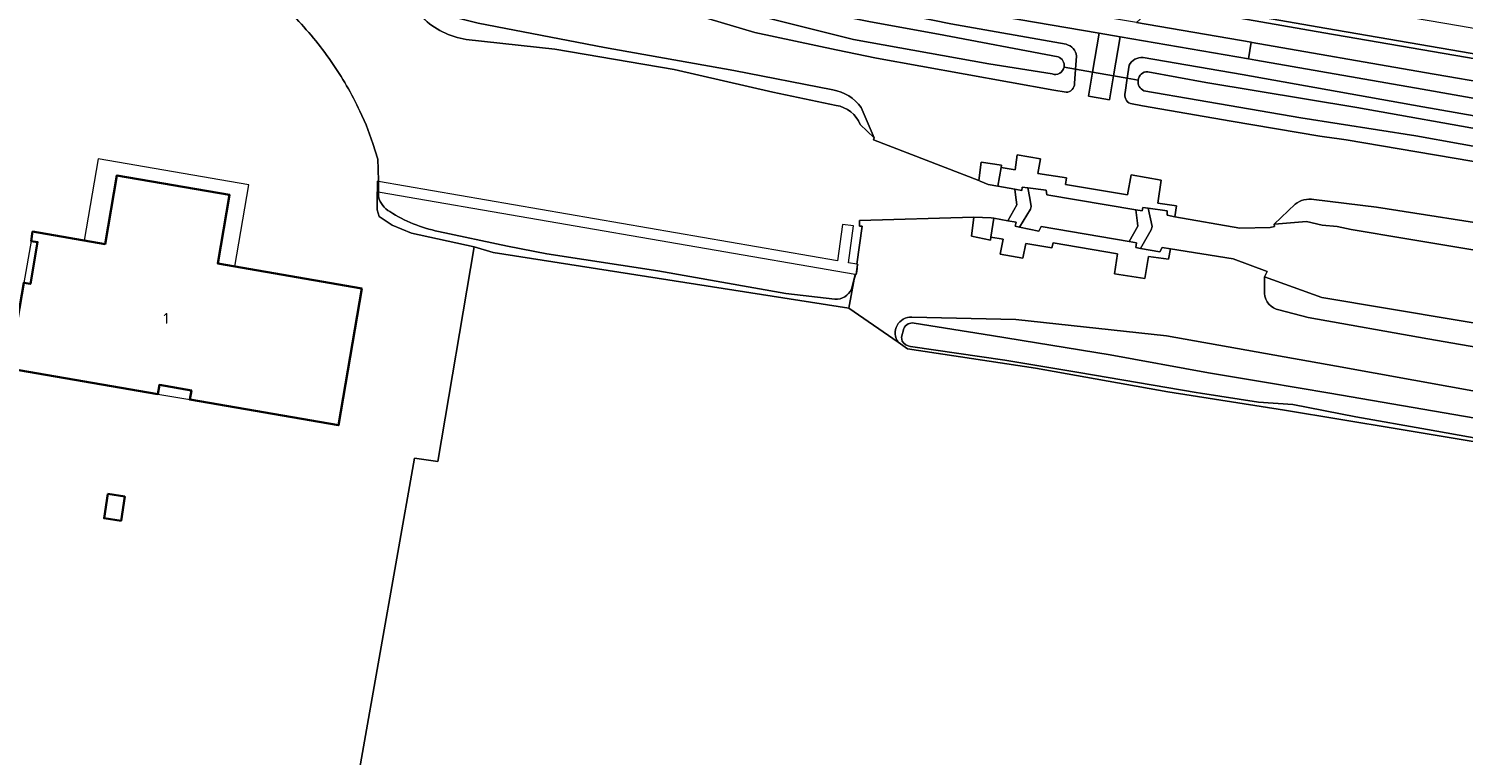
# Model space of a CAD drawing. Header units: metres. Extents: x 149984 to 156489, y 469398 to 478068.
# Tile 685 of 854: x 155307 to 155483, y 471254 to 471343. Entities that reach past the tile are written whole.
import ezdxf
from ezdxf.enums import TextEntityAlignment as Align

# ---------------------------------------------------------------- set-up
doc = ezdxf.new("R2010")
doc.units = ezdxf.units.M
doc.header["$LTSCALE"] = 0.75
for name, color, linetype, lineweight in [('B-WE-GR-GRAS-GV', 252, 'Continuous', 13), ('B-WE-GR-GROENVOORZIENING-GV', 252, 'Continuous', 18), ('B-WE-KW-KUNSTWERK_SLUIS-GV', 6, 'Continuous', 18), ('B-WE-KW-KUNSTWERK_STEIGER-GV', 6, 'Continuous', 18), ('B-WE-OG-BEBOUWING-GV', 6, 'Continuous', 35), ('B-WE-OG-BEBOUWING-T18', 1, 'Continuous', 18), ('B-WE-OG-BEBOUWING_LUIFEL-GV', 6, 'Continuous', 18), ('B-WE-OG-TERREIN_BEGROEID-GV', 252, 'Continuous', 18), ('B-WE-OG-TERREIN_ERF-GV', 252, 'Continuous', 18), ('B-WE-OG-TERREIN_OEVER-GV', 252, 'Continuous', 18), ('B-WE-OG-WATER-GV', 252, 'Continuous', 18), ('B-WE-OG-WATER_KANAAL-GV', 252, 'Continuous', 18), ('B-WE-OG-WATER_SLOOT-GV', 252, 'Continuous', 18), ('B-WE-VH-GESLOTENVERHARDING-GV', 252, 'Continuous', 18), ('B-WE-VH-HALFVERHARDING-GV', 252, 'Continuous', 18), ('B-WE-VH-HALFVERHARDING_GRASBETONSTEEN-GV', 252, 'Continuous', 18), ('B-WE-VH-ONVERHARD-GV', 252, 'Continuous', 18), ('B-WE-VH-OPENVERHARDING_BETONELEMENT-GV', 252, 'Continuous', 18), ('B-WE-VH-OPENVERHARDING_TEGEL-GV', 252, 'Continuous', 18)]:
    doc.layers.add(name, color=color, linetype=linetype, lineweight=lineweight)
doc.styles.add('NLCS-ISO-M750-T18', font='NLCS-ISO.ttf', dxfattribs={"height": 1.35})

msp = doc.modelspace()

# ---------------------------------------------------------------- linework, layer by layer
at = {"layer": 'B-WE-GR-GRAS-GV', "flags": 128}
msp.add_lwpolyline([(155494.017, 471290.542), (155474.687, 471293.766), (155460.88, 471296.042), (155446.571, 471298.319), (155430.367, 471301.188), (155414.681, 471303.566), (155413.529, 471304.362), (155407.489, 471308.536), (155363.899, 471315.368), (155361.592, 471316.053), (155357.105, 471289.754), (155354.263, 471290.16), (155345.584, 471241.199), (155341.352, 471241.837), (155341.043, 471240.015), (155349.78, 471238.621)], dxfattribs=at)
at = {"layer": 'B-WE-GR-GROENVOORZIENING-GV', "flags": 128}
for points in [[(155303.745, 471388.877), (155302.37, 471386.355), (155308.241, 471390.098), (155308.175, 471389.961), (155313.747, 471386.478), (155315.92, 471386.244), (155317.335, 471385.289), (155324.394, 471381.174), (155332.388, 471377.05), (155341.756, 471372.451), (155349.582, 471367.803), (155358.16, 471363.25), (155365.388, 471359.632), (155371.062, 471356.791), (155386.724, 471351.33), (155400.536, 471347.365), (155419.982, 471343.339), (155434.13, 471340.844)], [(155435.389, 471339.412), (155435.272, 471337.812), (155437.349, 471337.436), (155438.164, 471342.2), (155437.928, 471342.24), (155415.374, 471346.103)], [(155489.692, 471338.138), (155465.693, 471342.255), (155446.721, 471345.54), (155445.254, 471345.817), (155442.746, 471343.5), (155456.796, 471341.107), (155456.92, 471341.086), (155478.032, 471337.38), (155516.096, 471330.846)], [(155620.4, 471310.606), (155616.005, 471311.32), (155608.298, 471312.599), (155594.969, 471314.93), (155568.048, 471319.625), (155553.557, 471322.136), (155543.698, 471323.844), (155523.477, 471327.239), (155522.959, 471327.077), (155519.093, 471327.77), (155517.636, 471328.307), (155477.745, 471335.366), (155457.332, 471338.918), (155456.442, 471339.07), (155440.727, 471341.761), (155439.909, 471336.98), (155441.587, 471336.685), (155441.824, 471338.276)], [(155443.535, 471339.222), (155455.664, 471337.156), (155477.812, 471333.175), (155515.315, 471326.623), (155519.269, 471325.9), (155522.384, 471325.331), (155524.046, 471325.027), (155543.16, 471321.326), (155567.4, 471317.139), (155597.825, 471311.892), (155608.059, 471310.583), (155612.84, 471309.823), (155614.08, 471309.573), (155615.04, 471309.239), (155616.137, 471308.683), (155616.955, 471308.051)]]:
    msp.add_lwpolyline(points, dxfattribs=at)
at = {"layer": 'B-WE-GR-GROENVOORZIENING-GV'}
for points in [[(155434.13, 471340.844, -0.3052892), (155435.389, 471339.412)], [(155441.824, 471338.276, -0.3043831), (155443.535, 471339.222)]]:
    msp.add_lwpolyline(points, format="xyb", dxfattribs=at)
at = {"layer": 'B-WE-KW-KUNSTWERK_SLUIS-GV', "flags": 128}
for points in [[(155426.981, 471319.249), (155427.965, 471319.08), (155427.88, 471318.583), (155428.393, 471318.477), (155429.745, 471320.661), (155429.81, 471320.99), (155429.64, 471322.026), (155429.434, 471323.275), (155428.728, 471323.361), (155428.683, 471322.962), (155427.804, 471323.117), (155427.898, 471322.431), (155428.067, 471321.187)], [(155443.231, 471315.85), (155444.543, 471318.129), (155444.645, 471318.536), (155444.174, 471320.777), (155443.515, 471320.868), (155443.432, 471320.439), (155442.628, 471320.576), (155442.849, 471318.954), (155442.899, 471318.589), (155441.843, 471316.694), (155442.711, 471316.546), (155442.636, 471315.951)]]:
    msp.add_lwpolyline(points, close=True, dxfattribs=at)
at = {"layer": 'B-WE-KW-KUNSTWERK_STEIGER-GV', "flags": 128}
msp.add_lwpolyline([(155408.449, 471313.924), (155407.428, 471314.101), (155408.07, 471318.608), (155406.717, 471318.801), (155406.08, 471314.335), (155349.868, 471324.066), (155349.743, 471324.088), (155349.711, 471322.787), (155350.044, 471322.729), (155408.27, 471312.687), (155408.373, 471312.669), (155408.562, 471313.905)], close=True, dxfattribs=at)
at = {"layer": 'B-WE-OG-BEBOUWING-GV', "flags": 128}
for points in [[(155347.828, 471310.967), (155330.159, 471314.014), (155331.606, 471322.41), (155317.79, 471324.792), (155316.342, 471316.395), (155307.473, 471317.924), (155307.273, 471316.762), (155308.071, 471316.624), (155307.191, 471311.519), (155306.393, 471311.657), (155304.585, 471301.172), (155322.816, 471298.029), (155323.01, 471299.152), (155326.922, 471298.478), (155326.728, 471297.354), (155344.94, 471294.215)], [(155316.683, 471285.795), (155316.233, 471282.831), (155318.317, 471282.515), (155318.767, 471285.479)]]:
    msp.add_lwpolyline(points, close=True, dxfattribs=at)
at = {"layer": 'B-WE-OG-BEBOUWING_LUIFEL-GV', "flags": 128}
for points in [[(155313.774, 471316.838), (155316.342, 471316.395), (155317.79, 471324.792), (155331.606, 471322.41), (155330.159, 471314.014), (155332.228, 471313.657), (155333.949, 471323.641), (155315.496, 471326.822)], [(155306.393, 471311.657), (155307.191, 471311.519), (155308.071, 471316.624), (155307.273, 471316.762)], [(155322.816, 471298.029), (155326.728, 471297.354), (155326.922, 471298.478), (155323.01, 471299.152)]]:
    msp.add_lwpolyline(points, close=True, dxfattribs=at)
at = {"layer": 'B-WE-OG-TERREIN_BEGROEID-GV', "flags": 128}
for points in [[(155434.126, 471334.971), (155432.589, 471335.243), (155421.735, 471337.183), (155410.886, 471339.149), (155405.909, 471340.17), (155403.422, 471340.688), (155400.937, 471341.212), (155395.969, 471342.275), (155382.083, 471346.45)], [(155358.628, 471344.291), (155362.065, 471343.44), (155377.543, 471340.464), (155393.382, 471337.65), (155405.51, 471335.274)], [(155441.325, 471334.93), (155441.587, 471336.685), (155439.909, 471336.98), (155439.405, 471334.04), (155438.018, 471334.284), (155436.845, 471334.491), (155437.349, 471337.436), (155435.272, 471337.812), (155435.143, 471336.044)], [(155408.976, 471333.102), (155410.595, 471329.394), (155410.491, 471329.159), (155423.39, 471324.164), (155423.71, 471326.411), (155426.198, 471326.056), (155426.146, 471325.76), (155427.843, 471325.498), (155428.125, 471327.328), (155430.949, 471326.811), (155430.621, 471325.02), (155434.142, 471324.483), (155434.018, 471323.669), (155441.638, 471322.432), (155442.058, 471324.884), (155445.734, 471324.232), (155445.336, 471321.415), (155447.614, 471321.058), (155447.438, 471319.744), (155455.384, 471318.345), (155459.121, 471318.435), (155459.634, 471318.532), (155459.616, 471318.824), (155462.171, 471321.259)], [(155615.241, 471303.18), (155609.333, 471304.444), (155602.87, 471305.801), (155593.72, 471306.941), (155590.279, 471308.27), (155573.819, 471311.191), (155565.731, 471312.626), (155541.858, 471316.6), (155523.346, 471320.088), (155514.185, 471321.2), (155490.317, 471325.429), (155468.423, 471329.171), (155467.58, 471329.28), (155465.775, 471329.512), (155465.18, 471329.589), (155454.312, 471331.447), (155443.448, 471333.331), (155441.977, 471333.589)], [(155464.463, 471321.841), (155472.121, 471320.904), (155488.846, 471318.306), (155507.614, 471315.269), (155526.901, 471311.823), (155545.622, 471308.521), (155563.453, 471305.642), (155580.073, 471303.07)]]:
    msp.add_lwpolyline(points, dxfattribs=at)
at = {"layer": 'B-WE-OG-TERREIN_BEGROEID-GV'}
for points in [[(155435.143, 471336.044, -0.4086801), (155434.126, 471334.971)], [(155405.51, 471335.274, -0.2017714), (155408.976, 471333.102)], [(155441.977, 471333.589, -0.3560384), (155441.325, 471334.93)], [(155462.171, 471321.259, -0.2242044), (155464.463, 471321.841)]]:
    msp.add_lwpolyline(points, format="xyb", dxfattribs=at)
at = {"layer": 'B-WE-OG-TERREIN_ERF-GV'}
for points in [[(155344.063, 471338.744, 0.0400697), (155339.473, 471344.286)], [(155347.557, 471332.66, 0.0450818), (155344.063, 471338.744)]]:
    msp.add_lwpolyline(points, format="xyb", dxfattribs=at)
at = {"layer": 'B-WE-OG-TERREIN_ERF-GV', "flags": 128}
msp.add_lwpolyline([(155345.584, 471241.199), (155354.263, 471290.16), (155357.105, 471289.754), (155361.592, 471316.053), (155353.88, 471317.739), (155351.513, 471318.721), (155349.933, 471319.768), (155349.67, 471320.596), (155349.706, 471322.783), (155349.711, 471322.787), (155349.743, 471324.088), (155349.868, 471324.066), (155349.867, 471324.07), (155349.862, 471324.106), (155349.795, 471325.57), (155349.755, 471326.767), (155349.163, 471328.699), (155348.353, 471330.992), (155347.557, 471332.66)], dxfattribs=at)
for points in [[(155317.79, 471324.792), (155331.606, 471322.41), (155330.159, 471314.014), (155347.828, 471310.967), (155344.94, 471294.215), (155326.728, 471297.354), (155326.922, 471298.478), (155323.01, 471299.152), (155322.816, 471298.029), (155304.585, 471301.172), (155306.393, 471311.657), (155307.191, 471311.519), (155308.071, 471316.624), (155307.273, 471316.762), (155307.473, 471317.924), (155316.342, 471316.395)], [(155316.233, 471282.831), (155316.683, 471285.795), (155318.767, 471285.479), (155318.317, 471282.515)]]:
    msp.add_lwpolyline(points, close=True, dxfattribs=at)
at = {"layer": 'B-WE-OG-TERREIN_OEVER-GV', "flags": 128}
for points in [[(155314.277, 471385.217), (155313.23, 471385.76), (155313.182, 471385.629), (155312.955, 471385.015), (155313.468, 471384.136), (155313.982, 471383.257), (155321.254, 471378.621), (155327.252, 471374.762), (155331.663, 471372.291), (155335.094, 471370.369), (155343.649, 471365.539), (155352.178, 471360.736), (155359.028, 471356.045), (155363.993, 471353.271), (155370.456, 471350.767), (155382.083, 471346.45), (155395.969, 471342.275), (155400.937, 471341.212), (155403.422, 471340.688), (155405.909, 471340.17), (155410.886, 471339.149), (155421.735, 471337.183), (155432.589, 471335.243), (155434.126, 471334.971)], [(155434.13, 471340.844), (155419.982, 471343.339), (155400.536, 471347.365), (155386.724, 471351.33), (155371.062, 471356.791), (155365.388, 471359.632), (155358.16, 471363.25), (155349.582, 471367.803), (155341.756, 471372.451), (155332.388, 471377.05), (155324.394, 471381.174), (155317.335, 471385.289), (155315.92, 471386.244), (155313.747, 471386.478), (155313.505, 471386.504), (155313.23, 471385.76), (155314.277, 471385.217)], [(155391.148, 471348.303), (155401.313, 471345.364), (155410.141, 471343.616), (155418.486, 471342.102)], [(155432.385, 471337.224), (155424.636, 471338.463), (155408.053, 471341.45), (155398.408, 471343.837), (155389.038, 471346.253)], [(155405.51, 471335.274), (155393.382, 471337.65), (155377.543, 471340.464), (155362.065, 471343.44), (155358.628, 471344.291)], [(155360.596, 471341.445), (155371.458, 471340.236), (155386.085, 471337.77), (155398.179, 471335.004), (155405.922, 471333.356)], [(155418.486, 471342.102), (155433.121, 471339.307)], [(155433.86, 471338.067), (155435.272, 471337.812), (155435.389, 471339.412)], [(155435.143, 471336.044), (155435.272, 471337.812), (155433.86, 471338.067)], [(155441.824, 471338.276), (155441.587, 471336.685), (155442.938, 471336.448)], [(155616.955, 471308.051), (155616.137, 471308.683), (155615.04, 471309.239), (155614.08, 471309.573), (155612.84, 471309.823), (155608.059, 471310.583), (155597.825, 471311.892), (155567.4, 471317.139), (155543.16, 471321.326), (155524.046, 471325.027), (155522.384, 471325.331), (155519.269, 471325.9), (155515.315, 471326.623), (155477.812, 471333.175), (155455.664, 471337.156), (155443.535, 471339.222)], [(155442.938, 471336.448), (155441.587, 471336.685), (155441.325, 471334.93)], [(155444.107, 471337.488), (155451.233, 471336.17), (155469.729, 471333.115), (155486.667, 471330.069), (155500.202, 471327.617), (155513.73, 471325.251), (155525.498, 471323.085), (155538.519, 471321.082), (155551.583, 471318.696), (155564.039, 471316.478), (155577.205, 471314.2), (155589.986, 471311.742), (155597.996, 471310.473), (155602.883, 471309.598), (155611.962, 471308.125), (155615.408, 471307.372)], [(155614.673, 471305.577), (155606.433, 471307.215), (155594.903, 471308.686), (155584.518, 471310.451), (155572.257, 471312.597), (155559.917, 471314.634), (155547.128, 471317.071), (155532.963, 471319.423), (155520.601, 471321.388), (155510.948, 471323.413), (155498.938, 471325.837), (155487.836, 471327.669), (155476.938, 471329.631), (155462.852, 471331.86), (155450.273, 471333.992), (155443.625, 471335.156)], [(155408.871, 471331.019), (155410.595, 471329.394), (155408.976, 471333.102)], [(155441.977, 471333.589), (155443.448, 471333.331), (155454.312, 471331.447), (155465.18, 471329.589), (155465.775, 471329.512), (155467.58, 471329.28)], [(155467.58, 471329.28), (155468.423, 471329.171), (155490.317, 471325.429), (155514.185, 471321.2), (155523.346, 471320.088), (155541.858, 471316.6), (155565.731, 471312.626), (155573.819, 471311.191), (155590.279, 471308.27), (155593.72, 471306.941), (155602.87, 471305.801), (155609.333, 471304.444), (155615.241, 471303.18)], [(155349.864, 471322.175), (155349.868, 471324.066), (155349.743, 471324.088), (155349.711, 471322.787), (155349.706, 471322.783), (155349.67, 471320.596), (155349.933, 471319.768), (155351.513, 471318.721), (155353.88, 471317.739), (155361.592, 471316.053), (155363.899, 471315.368), (155407.489, 471308.536), (155408.149, 471312.104), (155408.24, 471312.474), (155408.269, 471312.683), (155407.792, 471310.865)], [(155580.073, 471303.07), (155563.453, 471305.642), (155545.622, 471308.521), (155526.901, 471311.823), (155507.614, 471315.269), (155488.846, 471318.306), (155472.121, 471320.904), (155464.463, 471321.841)], [(155462.171, 471321.259), (155459.616, 471318.824), (155460.148, 471318.883), (155463.572, 471319.171), (155465.466, 471318.72), (155467.323, 471318.543), (155469.04, 471318.181), (155475.86, 471317.013), (155548.975, 471304.838), (155582.044, 471299.154), (155587.872, 471298.125)], [(155405.781, 471309.626), (155399.764, 471310.356), (155384.082, 471313.114), (155370.486, 471315.21), (155365.642, 471316.118), (155357.196, 471317.932)], [(155588.023, 471288.906), (155585.358, 471289.445), (155549.2, 471295.656), (155506.421, 471302.984), (155465.436, 471309.835), (155458.432, 471312.372), (155458.407, 471310.357)], [(155460.186, 471308.329), (155463.775, 471307.412), (155478.418, 471304.774), (155497.499, 471301.486), (155512.316, 471298.8), (155530.498, 471295.725), (155546.86, 471292.997), (155565.222, 471289.883), (155579.308, 471287.612)], [(155414.03, 471304.484), (155413.951, 471304.976), (155414.227, 471306.056)], [(155490.474, 471297.259), (155467.222, 471301.442), (155446.396, 471305.173), (155427.952, 471307.137), (155415.197, 471307.442)], [(155415.475, 471306.711), (155424.961, 471305.189), (155439.5, 471302.828), (155451.555, 471300.627), (155458.643, 471299.444), (155466.426, 471298.141), (155484.244, 471295.096), (155506.547, 471291.515), (155546.165, 471284.65), (155574.826, 471279.649), (155580.002, 471278.768), (155582.127, 471278.426)], [(155413.529, 471304.362), (155414.681, 471303.566), (155430.367, 471301.188), (155446.571, 471298.319), (155460.88, 471296.042), (155474.687, 471293.766), (155494.017, 471290.542), (155587.935, 471274.14), (155594.285, 471270.965), (155601.164, 471264.88), (155604.869, 471258), (155606.191, 471250.328), (155605.179, 471205.668), (155604.815, 471198.151)], [(155580.198, 471275.922), (155568.295, 471277.931), (155555.51, 471280.201), (155539.51, 471282.905), (155519.26, 471286.514), (155498.025, 471290.182), (155478.383, 471293.67), (155469.592, 471295.254), (155461.9, 471296.738), (155457.665, 471297.051), (155450.552, 471298.129), (155450.026, 471298.209), (155435.677, 471300.678), (155426.598, 471302.19), (155415.035, 471303.858)]]:
    msp.add_lwpolyline(points, dxfattribs=at)
at = {"layer": 'B-WE-OG-TERREIN_OEVER-GV'}
for points in [[(155355.231, 471344.128, 0.1587268), (155360.596, 471341.445)], [(155433.121, 471339.307, -0.3703212), (155433.86, 471338.067)], [(155435.389, 471339.412, 0.3052892), (155434.13, 471340.844)], [(155433.86, 471338.067, -0.4688404), (155432.385, 471337.224)], [(155443.535, 471339.222, 0.3043831), (155441.824, 471338.276)], [(155434.126, 471334.971, 0.4086801), (155435.143, 471336.044)], [(155443.625, 471335.156, -0.3369106), (155442.938, 471336.448)], [(155442.938, 471336.448, -0.4015709), (155444.107, 471337.488)], [(155408.976, 471333.102, 0.2017714), (155405.51, 471335.274)], [(155441.325, 471334.93, 0.3560384), (155441.977, 471333.589)], [(155405.922, 471333.356, -0.2715692), (155408.871, 471331.019)], [(155351.244, 471320.359, -0.2097461), (155349.864, 471322.175)], [(155464.463, 471321.841, 0.2242044), (155462.171, 471321.259)], [(155357.196, 471317.932, -0.0909761), (155351.244, 471320.359)], [(155407.792, 471310.865, -0.3087227), (155405.781, 471309.626)], [(155458.407, 471310.357, 0.3295357), (155460.186, 471308.329)], [(155415.197, 471307.442, 0.6280072), (155413.529, 471304.362)], [(155414.227, 471306.056, -0.3547432), (155415.475, 471306.711)], [(155415.035, 471303.858, -0.2276609), (155414.03, 471304.484)]]:
    msp.add_lwpolyline(points, format="xyb", dxfattribs=at)
at = {"layer": 'B-WE-OG-WATER-GV', "flags": 128}
for points in [[(155433.121, 471339.307), (155418.486, 471342.102), (155410.141, 471343.616), (155401.313, 471345.364), (155391.148, 471348.303)], [(155389.038, 471346.253), (155398.408, 471343.837), (155408.053, 471341.45), (155424.636, 471338.463), (155432.385, 471337.224)], [(155615.408, 471307.372), (155611.962, 471308.125), (155602.883, 471309.598), (155597.996, 471310.473), (155589.986, 471311.742), (155577.205, 471314.2), (155564.039, 471316.478), (155551.583, 471318.696), (155538.519, 471321.082), (155525.498, 471323.085), (155513.73, 471325.251), (155500.202, 471327.617), (155486.667, 471330.069), (155469.729, 471333.115), (155451.233, 471336.17), (155444.107, 471337.488)], [(155443.625, 471335.156), (155450.273, 471333.992), (155462.852, 471331.86), (155476.938, 471329.631), (155487.836, 471327.669), (155498.938, 471325.837), (155510.948, 471323.413), (155520.601, 471321.388), (155532.963, 471319.423), (155547.128, 471317.071), (155559.917, 471314.634), (155572.257, 471312.597), (155584.518, 471310.451), (155594.903, 471308.686), (155606.433, 471307.215), (155614.673, 471305.577)], [(155548.975, 471304.838), (155475.86, 471317.013), (155469.04, 471318.181), (155467.323, 471318.543), (155465.466, 471318.72), (155463.572, 471319.171), (155460.148, 471318.883), (155459.616, 471318.824), (155459.634, 471318.532), (155459.121, 471318.435), (155455.384, 471318.345), (155447.438, 471319.744), (155446.501, 471319.909), (155446.48, 471320.46), (155444.174, 471320.777), (155444.645, 471318.536), (155444.543, 471318.129), (155443.231, 471315.85), (155445.58, 471315.453), (155445.891, 471315.987), (155446.889, 471315.825), (155454.584, 471314.575), (155458.721, 471313.025), (155458.432, 471312.372), (155465.436, 471309.835), (155506.421, 471302.984)]]:
    msp.add_lwpolyline(points, dxfattribs=at)
at = {"layer": 'B-WE-OG-WATER-GV'}
for points in [[(155433.86, 471338.067, 0.3703212), (155433.121, 471339.307)], [(155432.385, 471337.224, 0.4688404), (155433.86, 471338.067)], [(155442.938, 471336.448, 0.3369106), (155443.625, 471335.156)], [(155444.107, 471337.488, 0.4015709), (155442.938, 471336.448)]]:
    msp.add_lwpolyline(points, format="xyb", dxfattribs=at)
at = {"layer": 'B-WE-OG-WATER_KANAAL-GV'}
for points in [[(155339.473, 471344.286, -0.0400697), (155344.063, 471338.744)], [(155360.596, 471341.445, -0.1587268), (155355.231, 471344.128)], [(155344.063, 471338.744, -0.0450818), (155347.557, 471332.66)], [(155408.871, 471331.019, 0.2715692), (155405.922, 471333.356)], [(155349.864, 471322.175, 0.2097461), (155351.244, 471320.359)], [(155351.244, 471320.359, 0.0909761), (155357.196, 471317.932)], [(155405.781, 471309.626, 0.3087227), (155407.792, 471310.865)]]:
    msp.add_lwpolyline(points, format="xyb", dxfattribs=at)
at = {"layer": 'B-WE-OG-WATER_KANAAL-GV', "flags": 128}
for points in [[(155405.922, 471333.356), (155398.179, 471335.004), (155386.085, 471337.77), (155371.458, 471340.236), (155360.596, 471341.445)], [(155347.557, 471332.66), (155348.353, 471330.992), (155349.163, 471328.699), (155349.755, 471326.767), (155349.795, 471325.57), (155349.862, 471324.106), (155349.867, 471324.07), (155349.868, 471324.066), (155349.864, 471322.175)], [(155423.39, 471324.164), (155410.491, 471329.159), (155410.595, 471329.394), (155408.871, 471331.019)], [(155407.792, 471310.865), (155408.269, 471312.683), (155408.375, 471312.664), (155408.401, 471312.832), (155408.447, 471313.127), (155408.489, 471313.4), (155408.52, 471313.604), (155408.551, 471313.811), (155408.565, 471313.907), (155408.449, 471313.927), (155409.122, 471318.576), (155408.77, 471318.576), (155408.77, 471319.265), (155422.78, 471319.703), (155424.927, 471319.601), (155425.267, 471319.543), (155426.981, 471319.249), (155428.067, 471321.187), (155427.898, 471322.431), (155427.804, 471323.117), (155425.744, 471323.48), (155424.568, 471323.687), (155423.558, 471324.099), (155423.39, 471324.164)], [(155357.196, 471317.932), (155365.642, 471316.118), (155370.486, 471315.21), (155384.082, 471313.114), (155399.764, 471310.356), (155405.781, 471309.626)]]:
    msp.add_lwpolyline(points, dxfattribs=at)
msp.add_lwpolyline([(155441.843, 471316.694), (155442.899, 471318.589), (155442.849, 471318.954), (155442.628, 471320.576), (155431.727, 471322.428), (155431.674, 471323.004), (155429.434, 471323.275), (155429.64, 471322.026), (155429.81, 471320.99), (155429.745, 471320.661), (155428.393, 471318.477), (155430.779, 471317.987), (155431.061, 471318.537)], close=True, dxfattribs=at)
at = {"layer": 'B-WE-OG-WATER_SLOOT-GV', "flags": 128}
for points in [[(155414.227, 471306.056), (155413.951, 471304.976), (155414.03, 471304.484)], [(155582.127, 471278.426), (155580.002, 471278.768), (155574.826, 471279.649), (155546.165, 471284.65), (155506.547, 471291.515), (155484.244, 471295.096), (155466.426, 471298.141), (155458.643, 471299.444), (155451.555, 471300.627), (155439.5, 471302.828), (155424.961, 471305.189), (155415.475, 471306.711)], [(155415.035, 471303.858), (155426.598, 471302.19), (155435.677, 471300.678), (155450.026, 471298.209), (155450.552, 471298.129), (155457.665, 471297.051), (155461.9, 471296.738), (155469.592, 471295.254), (155478.383, 471293.67), (155498.025, 471290.182), (155519.26, 471286.514), (155539.51, 471282.905), (155555.51, 471280.201), (155568.295, 471277.931), (155580.198, 471275.922)]]:
    msp.add_lwpolyline(points, dxfattribs=at)
at = {"layer": 'B-WE-OG-WATER_SLOOT-GV'}
for points in [[(155415.475, 471306.711, 0.3547432), (155414.227, 471306.056)], [(155414.03, 471304.484, 0.2276609), (155415.035, 471303.858)]]:
    msp.add_lwpolyline(points, format="xyb", dxfattribs=at)
at = {"layer": 'B-WE-VH-GESLOTENVERHARDING-GV', "flags": 128}
msp.add_lwpolyline([(155415.374, 471346.103), (155437.928, 471342.24), (155438.164, 471342.2), (155440.727, 471341.761), (155456.442, 471339.07), (155456.796, 471341.107), (155442.746, 471343.5), (155438.568, 471344.212), (155437.246, 471344.44), (155419.898, 471347.434)], dxfattribs=at)
for points in [[(155515.25, 471334.246), (155528.012, 471332.09), (155539.313, 471330.181), (155554.457, 471327.585), (155554.934, 471330.478), (155544.274, 471332.383), (155526.218, 471335.496), (155496.131, 471340.69), (155482.172, 471343.12), (155458.46, 471347.198), (155457.873, 471347.298), (155457.35, 471344.293), (155466.039, 471342.788), (155490.038, 471338.671), (155514.339, 471334.4)], [(155518.329, 471330.565), (155516.096, 471330.846), (155478.032, 471337.38), (155456.92, 471341.086), (155456.796, 471341.107), (155456.442, 471339.07), (155457.332, 471338.918), (155477.745, 471335.366), (155517.636, 471328.307), (155519.093, 471327.77), (155522.959, 471327.077), (155523.477, 471327.239), (155543.698, 471323.844), (155553.557, 471322.136), (155553.894, 471324.178), (155544.279, 471325.885), (155527.726, 471328.895), (155524.705, 471329.431)], [(155423.39, 471324.164), (155423.558, 471324.099), (155424.568, 471323.687), (155425.744, 471323.48), (155426.146, 471325.76), (155426.198, 471326.056), (155423.71, 471326.411)]]:
    msp.add_lwpolyline(points, close=True, dxfattribs=at)
at = {"layer": 'B-WE-VH-HALFVERHARDING-GV', "flags": 128}
for points in [[(155528.012, 471332.09), (155515.25, 471334.246), (155514.339, 471334.4), (155490.038, 471338.671), (155466.039, 471342.788), (155457.35, 471344.293), (155447.067, 471346.073), (155445.792, 471346.314), (155445.254, 471345.817), (155446.721, 471345.54), (155465.693, 471342.255), (155489.692, 471338.138), (155513.993, 471333.867), (155515.167, 471333.669), (155527.906, 471331.517), (155538.967, 471329.648), (155554.362, 471327.009), (155554.457, 471327.585), (155539.313, 471330.181)], [(155438.164, 471342.2), (155437.349, 471337.436), (155439.909, 471336.98), (155440.727, 471341.761)]]:
    msp.add_lwpolyline(points, close=True, dxfattribs=at)
at = {"layer": 'B-WE-VH-HALFVERHARDING_GRASBETONSTEEN-GV', "flags": 128}
msp.add_lwpolyline([(155436.845, 471334.491), (155438.018, 471334.284), (155439.405, 471334.04), (155439.909, 471336.98), (155437.349, 471337.436)], close=True, dxfattribs=at)
at = {"layer": 'B-WE-VH-ONVERHARD-GV', "flags": 128}
for points in [[(155458.432, 471312.372), (155458.721, 471313.025), (155454.584, 471314.575), (155446.889, 471315.825), (155446.645, 471314.557), (155444.197, 471314.878), (155443.76, 471312.183), (155440.023, 471312.737), (155440.398, 471315.19), (155432.521, 471316.561), (155432.353, 471315.909), (155429.165, 471316.443), (155428.811, 471314.671), (155426.009, 471315.164), (155426.41, 471316.997), (155424.87, 471317.23), (155424.834, 471316.888), (155422.503, 471317.349), (155422.78, 471319.703), (155408.77, 471319.265), (155408.77, 471318.576), (155409.122, 471318.576), (155408.449, 471313.927), (155408.565, 471313.907), (155408.551, 471313.811), (155408.52, 471313.604), (155408.489, 471313.4), (155408.447, 471313.127), (155408.401, 471312.832), (155408.375, 471312.664), (155408.269, 471312.683), (155408.24, 471312.474), (155408.149, 471312.104), (155407.489, 471308.536), (155413.529, 471304.362)], [(155458.407, 471310.357), (155458.432, 471312.372)], [(155579.308, 471287.612), (155565.222, 471289.883), (155546.86, 471292.997), (155530.498, 471295.725), (155512.316, 471298.8), (155497.499, 471301.486), (155478.418, 471304.774), (155463.775, 471307.412), (155460.186, 471308.329)], [(155415.197, 471307.442), (155427.952, 471307.137), (155446.396, 471305.173), (155467.222, 471301.442), (155490.474, 471297.259), (155509.901, 471294.236), (155526.694, 471291.562), (155546.2, 471288.514), (155565.082, 471285.276), (155584.724, 471281.868)]]:
    msp.add_lwpolyline(points, dxfattribs=at)
at = {"layer": 'B-WE-VH-ONVERHARD-GV'}
for points in [[(155460.186, 471308.329, -0.3295357), (155458.407, 471310.357)], [(155413.529, 471304.362, -0.6280072), (155415.197, 471307.442)]]:
    msp.add_lwpolyline(points, format="xyb", dxfattribs=at)
at = {"layer": 'B-WE-VH-OPENVERHARDING_BETONELEMENT-GV', "flags": 128}
msp.add_lwpolyline([(155425.267, 471319.543), (155424.927, 471319.601), (155422.78, 471319.703), (155422.503, 471317.349), (155424.834, 471316.888), (155424.87, 471317.23)], close=True, dxfattribs=at)
at = {"layer": 'B-WE-VH-OPENVERHARDING_TEGEL-GV', "flags": 128}
for points in [[(155447.438, 471319.744), (155447.614, 471321.058), (155445.336, 471321.415), (155445.734, 471324.232), (155442.058, 471324.884), (155441.638, 471322.432), (155434.018, 471323.669), (155434.142, 471324.483), (155430.621, 471325.02), (155430.949, 471326.811), (155428.125, 471327.328), (155427.843, 471325.498), (155426.146, 471325.76), (155425.744, 471323.48), (155427.804, 471323.117), (155428.683, 471322.962), (155428.728, 471323.361), (155429.434, 471323.275), (155431.674, 471323.004), (155431.727, 471322.428), (155442.628, 471320.576), (155443.432, 471320.439), (155443.515, 471320.868), (155444.174, 471320.777), (155446.48, 471320.46), (155446.501, 471319.909)], [(155425.267, 471319.543), (155424.87, 471317.23), (155426.41, 471316.997), (155426.009, 471315.164), (155428.811, 471314.671), (155429.165, 471316.443), (155432.353, 471315.909), (155432.521, 471316.561), (155440.398, 471315.19), (155440.023, 471312.737), (155443.76, 471312.183), (155444.197, 471314.878), (155446.645, 471314.557), (155446.889, 471315.825), (155445.891, 471315.987), (155445.58, 471315.453), (155443.231, 471315.85), (155442.636, 471315.951), (155442.711, 471316.546), (155441.843, 471316.694), (155431.061, 471318.537), (155430.779, 471317.987), (155428.393, 471318.477), (155427.88, 471318.583), (155427.965, 471319.08), (155426.981, 471319.249)]]:
    msp.add_lwpolyline(points, close=True, dxfattribs=at)

# ---------------------------------------------------------------- texts
at = {"layer": 'B-WE-OG-BEBOUWING-T18', "style": 'NLCS-ISO-M750-T18'}
msp.add_text('1', height=1.35, dxfattribs=at).set_placement((155323.819, 471307.294), align=Align.MIDDLE)

doc.saveas('drawing.dxf')
